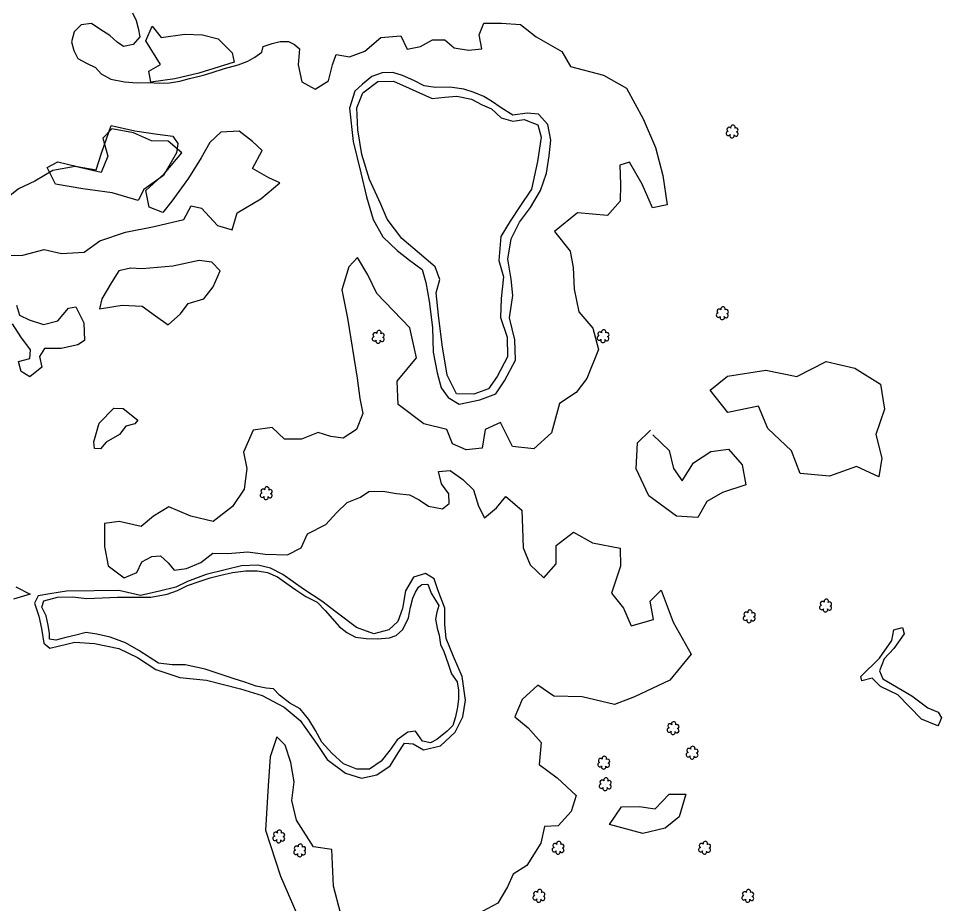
# Model space of a CAD drawing. Extents: x 3040896 to 3051146, y 687568 to 732976.
# Drawn here: x 3045954.7 to 3046365.8, y 713072.7 to 713466.7 of the extents above; entities that cross this region are included whole.
import ezdxf

# ---------------------------------------------------------------- set-up
doc = ezdxf.new("R2010")
doc.units = 0
for name, color, linetype in [('Exist Hydro Stream or Body of Water', 7, 'Continuous'), ('Exist Other Culture Area Outline', 7, 'Continuous'), ('Exist Vegetation Hedge Row', 7, 'Continuous'), ('Exist Vegetation Shrub CELL', 7, 'Continuous')]:
    doc.layers.add(name, color=color, linetype=linetype)

msp = doc.modelspace()

# ---------------------------------------------------------------- linework, layer by layer
at = {"layer": 'Exist Hydro Stream or Body of Water'}
for points in [[(3046138.91, 713431.04), (3046144.49, 713431.61), (3046149.94, 713432.16), (3046156.38, 713430.8), (3046161.13, 713428.23), (3046165.31, 713426.48), (3046169.63, 713422.44), (3046174.8, 713421.04), (3046179.9, 713421.75), (3046186, 713419.34), (3046187.49, 713413.93), (3046185.84, 713403.03), (3046183.16, 713390.71), (3046177.97, 713382.97), (3046173.64, 713376.52), (3046169.54, 713369.59), (3046168.55, 713358.96), (3046170.64, 713351.76), (3046169.66, 713342.11), (3046169.31, 713333.6), (3046172.26, 713324.78), (3046172.51, 713316.1), (3046167.9, 713307.32), (3046163.97, 713301.82), (3046157.41, 713299.43), (3046149.68, 713299.62), (3046145.54, 713307.85), (3046143.32, 713321.37), (3046141.75, 713334.61), (3046140.77, 713344.53), (3046142.27, 713350.48), (3046140.25, 713356.09), (3046133.3, 713362.03), (3046125.43, 713368.75), (3046118.88, 713377.37), (3046116.1, 713384.02), (3046111, 713394.97), (3046107.66, 713406.12), (3046105.81, 713417.17), (3046105.44, 713426.89), (3046108.05, 713433.53), (3046114.67, 713438.7), (3046121.68, 713438.76), (3046128.62, 713435.63), (3046138.91, 713431.04)], [(3046136.98, 713214.91), (3046138.51, 713210.87), (3046140.11, 713208.17), (3046141.84, 713205.47), (3046141.04, 713202.46), (3046140.43, 713199.25), (3046141.17, 713195.29), (3046142.05, 713192.2), (3046142.57, 713188.01), (3046144.04, 713184.89), (3046146.11, 713179.5), (3046147.57, 713174.91), (3046150.02, 713171.4), (3046150.57, 713167.78), (3046150.68, 713163.85), (3046150.22, 713160.13), (3046149.29, 713155.77), (3046148.09, 713152.01), (3046145.53, 713149.41), (3046140.93, 713145.81), (3046138.15, 713144.29), (3046134.57, 713144.98), (3046131.51, 713149.53), (3046128.01, 713149.09), (3046123.28, 713145.61), (3046120.24, 713141.09), (3046116.17, 713136.08), (3046110.98, 713132.54), (3046105.36, 713132.52), (3046099.4, 713134.93), (3046094.22, 713139.6), (3046089.79, 713144.51), (3046087.03, 713149.7), (3046084.06, 713154.61), (3046080.09, 713159.41), (3046075.59, 713161.89), (3046070.91, 713165.44), (3046068.3, 713168.3), (3046064.94, 713168.6), (3046060.6, 713169.51), (3046055.42, 713171.32), (3046050.69, 713172.73), (3046037.8, 713177.07), (3046028.96, 713179.06), (3046023.15, 713178.92), (3046016.99, 713179.71), (3046012.89, 713182.39), (3046008.34, 713185.44), (3046002.37, 713188.84), (3045995.5, 713191.35), (3045989.61, 713192.71), (3045984.77, 713193.35), (3045980.27, 713192.24), (3045975.78, 713191.12), (3045971.37, 713189.91), (3045968.46, 713190.43), (3045968.55, 713192.92), (3045967.91, 713196.67), (3045967.04, 713200.84), (3045965.14, 713204.59), (3045965.98, 713207.55), (3045972.11, 713209.18), (3045978.69, 713209.19), (3045985.11, 713208.5), (3045992, 713208.81), (3045998.8, 713209.16), (3046005.27, 713209.15), (3046013.64, 713209.14), (3046020.94, 713210.39), (3046025.54, 713212.13), (3046029.92, 713214.33), (3046035.22, 713216.04), (3046040.04, 713217.71), (3046044.78, 713218.89), (3046049.96, 713220.09), (3046055.95, 713220.76), (3046061.01, 713220.81), (3046065.53, 713220.06), (3046069.98, 713218.16), (3046074.26, 713215.26), (3046078.15, 713212.39), (3046082.61, 713209.46), (3046087.67, 713206.94), (3046091.34, 713203.19), (3046094.6, 713199.43), (3046097.56, 713196.05), (3046100.86, 713193.31), (3046104.8, 713191.27), (3046109.56, 713190.7), (3046114.55, 713190.52), (3046119.91, 713190.99), (3046122.88, 713192.08), (3046125.88, 713194.78), (3046128.4, 713199.94), (3046129.22, 713204.65), (3046130.24, 713208.72), (3046131.47, 713211.33), (3046132.78, 713213.58), (3046134.32, 713214.76), (3046136.98, 713214.91)]]:
    msp.add_lwpolyline(points, dxfattribs=at)
at = {"layer": 'Exist Other Culture Area Outline'}
for points in [[(3046017.95, 713446.24), (3046011.46, 713456.75), (3046014.23, 713463.3), (3046018.22, 713458.24), (3046028.74, 713459.77), (3046036.59, 713459.34), (3046043.64, 713457.57), (3046049.84, 713451.42), (3046050.67, 713447.26), (3046035.08, 713442.42), (3046024.26, 713439.75), (3046013.57, 713438.31), (3046012.79, 713443.17), (3046017.95, 713446.24)], [(3046025.12, 713406.82), (3046019.2, 713396.77), (3046010.5, 713390.62), (3046007.95, 713385.69), (3045996.42, 713389.09), (3045983.31, 713390.91), (3045971.17, 713392.89), (3045967.46, 713400.3), (3045972.29, 713402.94), (3045980.82, 713400.85), (3045989.29, 713399.3), (3045991.61, 713406.78), (3045995.99, 713418.98), (3046006.48, 713416.75), (3046016.56, 713415.15), (3046023.39, 713414.32), (3046025.69, 713410.97), (3046025.12, 713406.82)], [(3045980.28, 713338.34), (3045983.86, 713331.2), (3045984.09, 713323.41), (3045981.14, 713321.47), (3045973.71, 713319.77), (3045966.32, 713319.79), (3045964.05, 713316.18), (3045965.02, 713311.41), (3045959.74, 713307.16), (3045955.96, 713309.49), (3045954.72, 713314.02), (3045959.69, 713315.35), (3045960.03, 713319.15), (3045955.78, 713324.95), (3045952.02, 713330.75)], [(3045953.74, 713339.01), (3045955.14, 713334.64), (3045959.43, 713332.61), (3045965.9, 713330.48), (3045972.24, 713332.09), (3045976.93, 713337.74), (3045980.28, 713338.34)], [(3045988.19, 713278.29), (3045990.56, 713286.5), (3045997.11, 713293.19), (3046001.33, 713293.08), (3046007.85, 713287.9), (3046006.51, 713286.26), (3046002.52, 713285.27), (3045999.75, 713281.47), (3045993.77, 713278.03), (3045991.16, 713275.16), (3045988.54, 713275.35), (3045988.19, 713278.29)], [(3045953.53, 713213.74), (3045959.88, 713210.44), (3045952.53, 713208.25)], [(3046364.15, 713151.78), (3046356.79, 713154.75), (3046346.29, 713165.64), (3046338.57, 713169.34), (3046334.81, 713173.05), (3046330.33, 713171.94), (3046329.88, 713173.82), (3046338.07, 713181.95), (3046343.61, 713189.88), (3046344.57, 713194.58), (3046348.37, 713195.6), (3046349.11, 713192.77), (3046344.47, 713186.25), (3046340.2, 713181.63), (3046338.06, 713176.39), (3046339.62, 713172.83), (3046352.54, 713165.23), (3046359.58, 713159.88), (3046364.19, 713157.95), (3046365.75, 713155.37), (3046364.59, 713152.61), (3046364.15, 713151.78)]]:
    msp.add_lwpolyline(points, dxfattribs=at)
at = {"layer": 'Exist Vegetation Hedge Row'}
for points in [[(3046005.49, 713469.18), (3046007.12, 713465.8), (3046008.01, 713462.34), (3046008.79, 713458.51), (3046005.76, 713455.09), (3046001.53, 713454.26), (3045998.62, 713456.18), (3045995.38, 713459.1), (3045990.9, 713461.9), (3045987.14, 713464.39), (3045982.64, 713463.88), (3045979.48, 713460.73), (3045978.36, 713456.32), (3045979.38, 713452.47), (3045981.05, 713448.9), (3045984.95, 713446.85), (3045988.98, 713444.84), (3045991.5, 713441.99), (3045995.87, 713439.69), (3046001.86, 713438.5), (3046007.54, 713438), (3046012.73, 713438.13), (3046017.37, 713437.96), (3046021.97, 713438.09), (3046026.48, 713438.84), (3046030.88, 713439.92), (3046036.54, 713441.3), (3046040.98, 713442.57), (3046046.42, 713444.45), (3046052.52, 713446.07), (3046056.79, 713447.7), (3046059.95, 713449.52), (3046063.04, 713451.71), (3046063.66, 713454.2), (3046067.6, 713455.56), (3046071.29, 713456.46), (3046074.89, 713456.45), (3046077.59, 713455.14), (3046079.82, 713453.22)], [(3046079.82, 713453.22), (3046079.19, 713446.01), (3046080.84, 713438.45), (3046086.88, 713435.18), (3046092.79, 713438.96), (3046094.51, 713446.05), (3046096.21, 713450.7), (3046102.12, 713449.67), (3046108.92, 713452.12), (3046116.12, 713458.18), (3046124.99, 713458.98), (3046127.85, 713453.01), (3046133.78, 713454.23), (3046139.03, 713457.18), (3046144.62, 713457.19), (3046148.76, 713453.56), (3046155.03, 713452.56), (3046161.03, 713453.24), (3046159.9, 713459.4), (3046161.99, 713464.58), (3046169.76, 713464.54), (3046178.22, 713464.04), (3046185.24, 713458.56), (3046196.73, 713452.06), (3046200.46, 713445.29), (3046215.2, 713441.44), (3046225.41, 713435.61), (3046232.89, 713422.06), (3046238.35, 713409.26), (3046241.68, 713396.74), (3046243.58, 713383.75), (3046237.09, 713382.41), (3046232.37, 713392.95), (3046226.73, 713402.77), (3046222.54, 713401.35), (3046222.79, 713392.86), (3046222.63, 713385.42), (3046217.05, 713378.98), (3046203.61, 713380.17), (3046193.46, 713371.94), (3046200.35, 713363.14), (3046201.68, 713355.9), (3046202.16, 713346.26), (3046204.19, 713336.16), (3046210.51, 713328.83), (3046212.93, 713319.34), (3046207.8, 713306.37), (3046203.02, 713300.19), (3046195.61, 713295.36), (3046192.13, 713282.25), (3046184.24, 713275.13), (3046174.65, 713276.12), (3046169.32, 713286.85), (3046162.54, 713283.81), (3046161.15, 713275.44), (3046154.08, 713274.67), (3046148.02, 713277.41), (3046145.4, 713283.68), (3046135.18, 713286.24), (3046123.71, 713294.86), (3046123.26, 713305.3), (3046131.98, 713315.67), (3046128.91, 713329.01), (3046114.27, 713344.28), (3046110.31, 713352.52), (3046105.69, 713360.31), (3046101.79, 713356.15), (3046098.76, 713345.93), (3046101.28, 713333.32), (3046105.52, 713306.58), (3046106.66, 713297.6), (3046108.11, 713290.82), (3046105.17, 713283.8), (3046099.25, 713279.86), (3046093.8, 713280.6), (3046088.21, 713282.45), (3046080.69, 713279.43), (3046073.1, 713279.48), (3046067.72, 713284.66), (3046059.19, 713283.51), (3046054.94, 713273.6), (3046056.42, 713266.34), (3046055.2, 713257.2), (3046050.05, 713249.44), (3046041.39, 713242.75), (3046031.49, 713245.16), (3046021.64, 713249.29), (3046014.78, 713245.1), (3046009.31, 713240.58), (3045999.46, 713242.73), (3045993.05, 713241.87), (3045993.05, 713231.71), (3045994.62, 713223.12), (3046001.72, 713217.77), (3046007.37, 713220.08), (3046009.56, 713224.86), (3046014.13, 713227.27), (3046017.89, 713227.56), (3046021.38, 713224.41), (3046024.02, 713221.09), (3046029.57, 713221.86), (3046035.83, 713224.61), (3046041.3, 713228.71), (3046047.96, 713228.61), (3046056.86, 713229.36), (3046064.5, 713228.27), (3046074.45, 713228), (3046080.51, 713231.13), (3046083.4, 713237.25), (3046091.49, 713241.42), (3046096.26, 713246.67), (3046101.12, 713251.18), (3046107.02, 713253.59), (3046110.7, 713256.1), (3046117.02, 713256.36), (3046122.97, 713255.3), (3046128.76, 713254.72), (3046133.14, 713252.48), (3046137.33, 713249.67), (3046143.48, 713248.43), (3046146.46, 713250.84), (3046146.39, 713255.06), (3046143.12, 713259.51), (3046141.68, 713265.01), (3046146.99, 713265.5), (3046152.52, 713261.5), (3046157.27, 713256.83), (3046159.57, 713249.64), (3046162.26, 713244.47), (3046167.54, 713248.94), (3046171.73, 713253.96), (3046178.81, 713247.82), (3046179.16, 713239.86), (3046179.44, 713231.11), (3046182.59, 713223.46), (3046188.66, 713217.7), (3046194.21, 713223.94), (3046194.18, 713232.08), (3046201.87, 713238.05), (3046210.33, 713233.28), (3046222.64, 713230.97), (3046222.78, 713222.91), (3046218.71, 713210.89), (3046224.15, 713204.26), (3046227.59, 713196.29), (3046237.47, 713199.15), (3046235.99, 713207.26), (3046240.92, 713212.24), (3046246.26, 713198.05), (3046254.21, 713183.74), (3046244.8, 713172.21), (3046229.06, 713164.74), (3046220.12, 713161.31), (3046205.66, 713164.76), (3046193.03, 713165), (3046186.03, 713169.96), (3046179.05, 713163.57), (3046175.78, 713155.77), (3046181.71, 713150.9), (3046187.41, 713144.49), (3046186.6, 713134.63), (3046194.55, 713128.63), (3046203, 713120.82), (3046200.85, 713113.67), (3046195.04, 713107.37), (3046188.98, 713107.07), (3046187.24, 713099.64), (3046181.03, 713089.62), (3046174.98, 713085.77), (3046172.42, 713080.13), (3046168.1, 713072.85), (3046157.09, 713067)], [(3046174.78, 713423.68), (3046169.58, 713426.89), (3046165.29, 713429.82), (3046161.89, 713431.95), (3046157.58, 713433.71), (3046153.04, 713435.29), (3046146.83, 713436.12), (3046140.42, 713435.96), (3046135.39, 713436.72), (3046130.77, 713439.01), (3046125.69, 713441.26), (3046121.37, 713442.58), (3046116.6, 713442.56), (3046112.05, 713440.93), (3046107.91, 713437.49), (3046104.48, 713434.27), (3046102.05, 713426.7), (3046103.67, 713411.94), (3046107.09, 713398.01), (3046109.72, 713387.36), (3046112.69, 713377.22), (3046116.95, 713369.44), (3046123.29, 713363.42), (3046128.88, 713359.1), (3046134.52, 713355.02), (3046136.15, 713349.12), (3046137.55, 713340.88), (3046139.03, 713329.2), (3046139.42, 713318.12), (3046141.21, 713308.96), (3046142.87, 713302.26), (3046145.97, 713297.92), (3046150.96, 713294.95), (3046160.14, 713296.98), (3046167.29, 713299.66), (3046171.11, 713305.45), (3046175.98, 713314.66), (3046175.72, 713323.65), (3046173.32, 713333.38), (3046174.84, 713343.45), (3046174.13, 713350.69), (3046172.66, 713359.6), (3046174.04, 713368.57), (3046177.81, 713375.96), (3046182.64, 713382.57), (3046187.23, 713390.09), (3046189.83, 713397.85), (3046191.09, 713405.49), (3046191.77, 713412.54), (3046190.39, 713419.43), (3046186.34, 713424.05), (3046181.19, 713424.55), (3046174.78, 713423.68)], [(3046058.86, 713399.93), (3046063.21, 713407.97), (3046058.88, 713411.92), (3046053.02, 713416.6), (3046044.76, 713416.06), (3046039.94, 713411.46), (3046036, 713404.67), (3046030.4, 713395.58), (3046023.01, 713385.41), (3046018.99, 713380.28), (3046012.85, 713382.64), (3046011.4, 713390.07), (3046019.51, 713397.57), (3046027.37, 713406.88), (3046021.39, 713412.02), (3046013.98, 713412.25), (3046005.95, 713415.76), (3045996.2, 713417.58), (3045992.24, 713413.41), (3045994.45, 713405.39), (3045991.55, 713398.15), (3045979.93, 713400.73), (3045969.93, 713399.08), (3045961.93, 713394.26), (3045954.73, 713390.92), (3045948.59, 713385.94)], [(3045946.35, 713361.18), (3045956.61, 713361.27), (3045966.08, 713363.8), (3045973.87, 713362.12), (3045984, 713362.7), (3045990.99, 713367.71), (3046002.29, 713371.63), (3046015.16, 713374.03), (3046028.26, 713377.26), (3046031.56, 713383.25), (3046036.16, 713382.26), (3046043.27, 713374.5), (3046049.85, 713372.58), (3046052.01, 713380.2), (3046062.67, 713386.42), (3046071.1, 713393.49), (3046066.11, 713395.81), (3046058.86, 713399.93)], [(3046023.44, 713356.37), (3046009.75, 713355.3), (3046004.65, 713355.53), (3045999.42, 713354.4), (3045996.1, 713349.18), (3045991.87, 713341.95), (3045990.78, 713337.51), (3046000.82, 713339.07), (3046009.76, 713338.58), (3046015.65, 713334.33), (3046021.41, 713330.35), (3046026.84, 713335.29), (3046030.27, 713339.78), (3046037.25, 713341.95), (3046041.4, 713347.21), (3046044.56, 713354.29), (3046040.81, 713358.29), (3046035.11, 713358.89), (3046023.44, 713356.37)], [(3046327.2, 713311.07), (3046338.6, 713303.9), (3046340.35, 713292.81), (3046336.46, 713281.57), (3046339.1, 713270.91), (3046337.86, 713262.66), (3046327.93, 713267.26), (3046315.86, 713262.99), (3046302.79, 713264.22), (3046298.89, 713274.24), (3046288.42, 713284.22), (3046284.29, 713294.08), (3046270.6, 713291.31), (3046262.77, 713301.23), (3046270.37, 713307.52), (3046287.55, 713310.19), (3046301.29, 713307.28), (3046314.41, 713314.03), (3046327.2, 713311.07)], [(3046237.14, 713281.32), (3046244.44, 713274.4), (3046246.41, 713266.45), (3046250.23, 713260.82), (3046255.25, 713268.95), (3046263.03, 713273.98), (3046270.86, 713274.97), (3046277.03, 713267.97), (3046278.55, 713259.14), (3046268.14, 713255.67), (3046261.25, 713251.64), (3046257.24, 713244.61), (3046247.76, 713245.21), (3046235.44, 713254.16), (3046229.7, 713266.17), (3046230.3, 713277.76), (3046236.15, 713283.45)], [(3046089.73, 713207.26), (3046081.58, 713212.71), (3046072.35, 713219.18), (3046066.99, 713221.95), (3046061.23, 713223.28), (3046053.98, 713223.04), (3046046.67, 713221.23), (3046038.22, 713219.14), (3046029.97, 713216.15), (3046024.71, 713213.51), (3046017.55, 713211.72), (3046009.06, 713209.87), (3045999.44, 713212.07), (3045988.39, 713211.99), (3045976.14, 713211.8), (3045968.7, 713210.6), (3045963.47, 713209.72), (3045961.76, 713206.44), (3045963.74, 713200.59), (3045964.88, 713195.16), (3045966.01, 713188.66), (3045968.66, 713186.37), (3045979.72, 713189.1), (3045988.58, 713188.43), (3045999.35, 713186.2), (3046007.69, 713182.24), (3046015.8, 713176.85), (3046026.5, 713173.42), (3046038.48, 713172.17), (3046053.62, 713168.28), (3046063.27, 713165.33), (3046073, 713160.08), (3046080.14, 713154.21), (3046087.66, 713143.46), (3046092.2, 713136.82), (3046100.3, 713130.7), (3046107.4, 713128.56), (3046114.29, 713130.09), (3046120.15, 713134.06), (3046123.84, 713139.88), (3046126.65, 713144.1), (3046130.44, 713143.85), (3046135.08, 713141.18), (3046142.56, 713143), (3046149.17, 713149.08), (3046152.64, 713155.8), (3046153.8, 713163.2), (3046152.23, 713173.83), (3046148.42, 713182.63), (3046145.08, 713190.7), (3046144.52, 713197.14), (3046144.61, 713204.26), (3046141.41, 713212.37), (3046139.8, 713217.22), (3046135.9, 713219.61), (3046130.62, 713217.95), (3046127.1, 713211.91), (3046125.7, 713204.12), (3046123.61, 713198.32), (3046119.69, 713194.52), (3046112.99, 713192.75), (3046105.25, 713195.65), (3046096.18, 713202.5), (3046089.73, 713207.26)], [(3046098.04, 713068.54), (3046095.03, 713080.54), (3046094.3, 713096.76), (3046086.01, 713098.04), (3046078.57, 713109.84), (3046076.35, 713118.64), (3046077.45, 713126.94), (3046075.98, 713135.49), (3046073.38, 713143.24), (3046069.7, 713146.99), (3046066.77, 713138.05), (3046065.89, 713125.06), (3046064.75, 713105.38), (3046071.31, 713084.88), (3046078.71, 713068.22)], [(3046251.95, 713121.47), (3046248.96, 713111.38), (3046242.64, 713106.34), (3046232.76, 713103.89), (3046217.92, 713107.9), (3046223.23, 713115.73), (3046231.12, 713115.98), (3046238.21, 713114.91), (3046244.52, 713121.38), (3046251.95, 713121.47)]]:
    msp.add_lwpolyline(points, dxfattribs=at)
at = {"layer": 'Exist Vegetation Shrub CELL'}
for p, q in [((3046272.59, 713416.2), (3046272.59, 713416.2)), ((3046268.21, 713335.31), (3046268.21, 713335.31)), ((3046115, 713324.77), (3046115, 713324.77)), ((3046215.09, 713325.1), (3046215.09, 713325.1)), ((3046065.08, 713255.18), (3046065.08, 713255.18)), ((3046314.21, 713205.18), (3046314.21, 713205.18)), ((3046280.18, 713200.4), (3046280.18, 713200.4)), ((3046246.27, 713150.64), (3046246.27, 713150.64)), ((3046254.74, 713139.7), (3046254.74, 713139.7)), ((3046215.38, 713135.26), (3046215.38, 713135.26)), ((3046216.08, 713125.66), (3046216.08, 713125.66)), ((3046070.68, 713102.43), (3046070.68, 713102.43)), ((3046079.99, 713096.24), (3046079.99, 713096.24)), ((3046195.08, 713097.37), (3046195.08, 713097.37)), ((3046260.32, 713097.41), (3046260.32, 713097.41)), ((3046186.53, 713075.97), (3046186.53, 713075.97)), ((3046279.55, 713075.96), (3046279.55, 713075.96))]:
    msp.add_line(p, q, dxfattribs=at)
for centre, radius, start, end in [((3046270.79, 713415.49), 0.955, 95.1099, 327.9534), ((3046271.11, 713417.32), 0.968, 35.8908, 245.4216), ((3046272.82, 713418.24), 0.99, 334.8391, 200.4717), ((3046274.23, 713415.27), 0.937, 204.9913, 73.4601), ((3046274.26, 713417.07), 0.929, 284.4567, 126.0861), ((3046272.46, 713414.51), 0.984, 151.2797, 21.387), ((3046268.44, 713337.35), 0.99, 334.8391, 200.4717), ((3046266.41, 713334.61), 0.955, 95.1099, 327.9534), ((3046266.73, 713336.44), 0.968, 35.8908, 245.4216), ((3046268.09, 713333.63), 0.984, 151.2797, 21.387), ((3046269.85, 713334.39), 0.937, 204.9913, 73.4601), ((3046269.89, 713336.18), 0.929, 284.4567, 126.0861), ((3046113.52, 713325.9), 0.968, 35.8908, 245.4216), ((3046115.23, 713326.81), 0.99, 334.8391, 200.4717), ((3046116.67, 713325.64), 0.929, 284.4567, 126.0861), ((3046213.6, 713326.22), 0.968, 35.8908, 245.4216), ((3046215.32, 713327.14), 0.99, 334.8391, 200.4717), ((3046216.76, 713325.97), 0.929, 284.4567, 126.0861), ((3046113.2, 713324.07), 0.955, 95.1099, 327.9534), ((3046114.87, 713323.09), 0.984, 151.2797, 21.387), ((3046116.64, 713323.84), 0.937, 204.9913, 73.4601), ((3046213.29, 713324.39), 0.955, 95.1099, 327.9534), ((3046214.96, 713323.41), 0.984, 151.2797, 21.387), ((3046216.72, 713324.17), 0.937, 204.9913, 73.4601), ((3046063.6, 713256.31), 0.968, 35.8908, 245.4216), ((3046065.31, 713257.22), 0.99, 334.8391, 200.4717), ((3046066.75, 713256.05), 0.929, 284.4567, 126.0861), ((3046063.28, 713254.48), 0.955, 95.1099, 327.9534), ((3046064.95, 713253.5), 0.984, 151.2797, 21.387), ((3046066.72, 713254.25), 0.937, 204.9913, 73.4601), ((3046312.73, 713206.31), 0.968, 35.8908, 245.4216), ((3046314.44, 713207.22), 0.99, 334.8391, 200.4717), ((3046315.88, 713206.05), 0.929, 284.4567, 126.0861), ((3046278.7, 713201.53), 0.968, 35.8908, 245.4216), ((3046280.41, 713202.44), 0.99, 334.8391, 200.4717), ((3046312.41, 713204.48), 0.955, 95.1099, 327.9534), ((3046314.08, 713203.5), 0.984, 151.2797, 21.387), ((3046315.85, 713204.25), 0.937, 204.9913, 73.4601), ((3046278.38, 713199.7), 0.955, 95.1099, 327.9534), ((3046280.05, 713198.72), 0.984, 151.2797, 21.387), ((3046281.82, 713199.47), 0.937, 204.9913, 73.4601), ((3046281.86, 713201.27), 0.929, 284.4567, 126.0861), ((3046246.5, 713152.68), 0.99, 334.8391, 200.4717), ((3046244.47, 713149.94), 0.955, 95.1099, 327.9534), ((3046244.79, 713151.77), 0.968, 35.8908, 245.4216), ((3046246.15, 713148.96), 0.984, 151.2797, 21.387), ((3046247.91, 713149.71), 0.937, 204.9913, 73.4601), ((3046247.95, 713151.51), 0.929, 284.4567, 126.0861), ((3046253.25, 713140.83), 0.968, 35.8908, 245.4216), ((3046254.97, 713141.74), 0.99, 334.8391, 200.4717), ((3046256.41, 713140.57), 0.929, 284.4567, 126.0861), ((3046213.89, 713136.39), 0.968, 35.8908, 245.4216), ((3046215.61, 713137.31), 0.99, 334.8391, 200.4717), ((3046217.05, 713136.13), 0.929, 284.4567, 126.0861), ((3046252.94, 713139), 0.955, 95.1099, 327.9534), ((3046254.61, 713138.02), 0.984, 151.2797, 21.387), ((3046256.37, 713138.77), 0.937, 204.9913, 73.4601), ((3046213.58, 713134.56), 0.955, 95.1099, 327.9534), ((3046215.25, 713133.58), 0.984, 151.2797, 21.387), ((3046217.01, 713134.34), 0.937, 204.9913, 73.4601), ((3046216.31, 713127.7), 0.99, 334.8391, 200.4717), ((3046214.28, 713124.95), 0.955, 95.1099, 327.9534), ((3046214.6, 713126.78), 0.968, 35.8908, 245.4216), ((3046215.95, 713123.97), 0.984, 151.2797, 21.387), ((3046217.72, 713124.73), 0.937, 204.9913, 73.4601), ((3046217.75, 713126.53), 0.929, 284.4567, 126.0861), ((3046069.19, 713103.55), 0.968, 35.8908, 245.4216), ((3046070.91, 713104.47), 0.99, 334.8391, 200.4717), ((3046072.35, 713103.29), 0.929, 284.4567, 126.0861), ((3046068.88, 713101.72), 0.955, 95.1099, 327.9534), ((3046070.55, 713100.74), 0.984, 151.2797, 21.387), ((3046072.31, 713101.5), 0.937, 204.9913, 73.4601), ((3046193.59, 713098.5), 0.968, 35.8908, 245.4216), ((3046195.31, 713099.41), 0.99, 334.8391, 200.4717), ((3046258.84, 713098.53), 0.968, 35.8908, 245.4216), ((3046260.55, 713099.45), 0.99, 334.8391, 200.4717), ((3046078.19, 713095.53), 0.955, 95.1099, 327.9534), ((3046078.5, 713097.36), 0.968, 35.8908, 245.4216), ((3046080.22, 713098.28), 0.99, 334.8391, 200.4717), ((3046081.62, 713095.31), 0.937, 204.9913, 73.4601), ((3046081.66, 713097.11), 0.929, 284.4567, 126.0861), ((3046193.28, 713096.67), 0.955, 95.1099, 327.9534), ((3046194.95, 713095.69), 0.984, 151.2797, 21.387), ((3046196.71, 713096.44), 0.937, 204.9913, 73.4601), ((3046196.75, 713098.24), 0.929, 284.4567, 126.0861), ((3046258.52, 713096.7), 0.955, 95.1099, 327.9534), ((3046260.19, 713095.72), 0.984, 151.2797, 21.387), ((3046261.96, 713096.48), 0.937, 204.9913, 73.4601), ((3046261.99, 713098.28), 0.929, 284.4567, 126.0861), ((3046079.86, 713094.55), 0.984, 151.2797, 21.387), ((3046186.76, 713078.01), 0.99, 334.8391, 200.4717), ((3046279.78, 713078), 0.99, 334.8391, 200.4717), ((3046184.73, 713075.27), 0.955, 95.1099, 327.9534), ((3046185.05, 713077.1), 0.968, 35.8908, 245.4216), ((3046188.17, 713075.04), 0.937, 204.9913, 73.4601), ((3046188.2, 713076.84), 0.929, 284.4567, 126.0861), ((3046277.75, 713075.26), 0.955, 95.1099, 327.9534), ((3046278.07, 713077.09), 0.968, 35.8908, 245.4216), ((3046281.19, 713075.03), 0.937, 204.9913, 73.4601), ((3046281.22, 713076.83), 0.929, 284.4567, 126.0861), ((3046186.4, 713074.29), 0.984, 151.2797, 21.387), ((3046279.42, 713074.28), 0.984, 151.2797, 21.387)]:
    msp.add_arc(centre, radius, start, end, dxfattribs=at)

doc.saveas('drawing.dxf')
